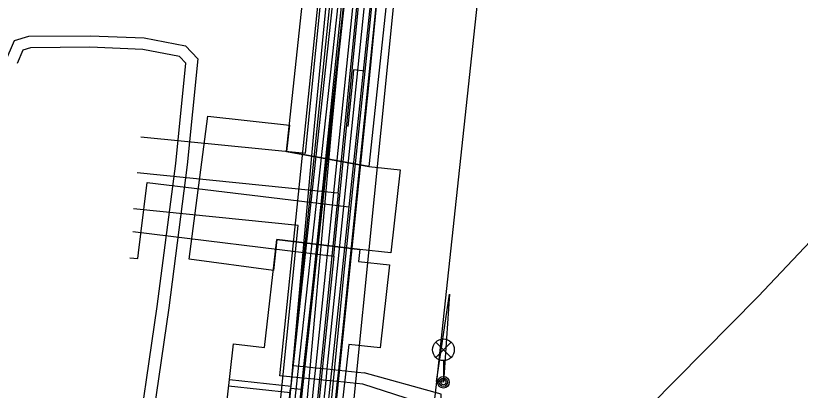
# Model space of a CAD drawing. Extents: x -595540 to -593988, y -1160850 to -1159202.
# Drawn here: x -594290.61 to -594263.57, y -1160116.83 to -1160103.91 of the extents above; entities that cross this region are included whole.
import ezdxf

# ---------------------------------------------------------------- set-up
doc = ezdxf.new("R2010")
doc.units = 0
for name, color, linetype in [('BVK-VODOVOD_trasa sítě', 7, 'Continuous'), ('BVK-VODOVOD_trasa zrušené sítě', 7, 'Continuous'), ('CETIN_kabel podzemní', 7, 'Continuous'), ('DSP-NN-TEPLARNY_kabel', 7, 'Continuous'), ('EON-NN_kabel', 7, 'Continuous'), ('EON-VN_kabel', 7, 'Continuous'), ('PODA_kabel optický', 7, 'Continuous'), ('TEPLARNY-ELEKTRO_kabel', 7, 'Continuous'), ('TEPLARNY-HORKOVODY_trasa sítě', 7, 'Continuous'), ('TEPLARNY-HORKOVODY_trasa sítě obvodem', 7, 'Continuous'), ('TEPLARNY-TEPLOVODY_trasa sítě', 7, 'Continuous'), ('TSB_kabel VO', 7, 'Continuous'), ('TSB_kolektor', 7, 'Continuous'), ('TSB_lampy VO', 7, 'Continuous')]:
    doc.layers.add(name, color=color, linetype=linetype)

msp = doc.modelspace()

# ---------------------------------------------------------------- linework, layer by layer
at = {"layer": 'BVK-VODOVOD_trasa sítě'}
for points in [[(-594282.22, -1160142.42), (-594281.64, -1160136.47), (-594281.06, -1160130.59), (-594280.44, -1160124.71), (-594279.88, -1160118.72), (-594279.29, -1160112.76), (-594278.57, -1160105.82), (-594278.39, -1160104.04), (-594277.88, -1160098.86), (-594277.29, -1160092.93), (-594276.71, -1160087.03), (-594276.48, -1160084.72), (-594276.06, -1160080.86), (-594275.48, -1160074.89), (-594274.87, -1160068.94), (-594274.29, -1160062.99), (-594273.67, -1160057.03), (-594273.07, -1160051.07), (-594272.46, -1160045.11), (-594272.13, -1160041.43), (-594271.919, -1160038.964), (-594271.913, -1160038.899), (-594271.33, -1160032.21), (-594271.304, -1160031.85)], [(-594278.57, -1160105.82), (-594278.974, -1160105.779), (-594279, -1160106.04), (-594279.17, -1160107.73)]]:
    msp.add_lwpolyline(points, dxfattribs=at)
at = {"layer": 'BVK-VODOVOD_trasa zrušené sítě'}
msp.add_lwpolyline([(-594271.13, -1160032.71), (-594271.69, -1160038.88), (-594276.29, -1160084.04), (-594278.46, -1160106.32), (-594281.72, -1160138.21), (-594288.88, -1160202.87), (-594288.96, -1160203.44)], dxfattribs=at)
at = {"layer": 'CETIN_kabel podzemní'}
for points in [[(-594276.21, -1160082.84), (-594279.13, -1160110.5)], [(-594286.3, -1160111.44), (-594286.08, -1160109.67), (-594279.13, -1160110.5)], [(-594279.13, -1160110.5), (-594282.25, -1160139.94)], [(-594286.68, -1160112.26), (-594286.4, -1160112.29), (-594286.38, -1160112.09), (-594286.3, -1160111.44)]]:
    msp.add_lwpolyline(points, dxfattribs=at)
at = {"layer": 'DSP-NN-TEPLARNY_kabel'}
for points in [[(-594295.97, -1160255.318), (-594286.648, -1160169.484), (-594290.437, -1160169.027), (-594290.959, -1160168.976), (-594290.709, -1160166.783), (-594286.412, -1160167.291), (-594284.468, -1160149.424), (-594288.669, -1160148.902), (-594288.375, -1160146.818), (-594284.229, -1160147.32), (-594280.951, -1160116.816), (-594276.305, -1160074.237), (-594281.042, -1160073.871), (-594280.819, -1160071.543), (-594276.058, -1160072.001), (-594271.567, -1160030.512), (-594272.066, -1160030.463), (-594277.368, -1160029.953), (-594274.898, -1160009.552), (-594276.23, -1160009.387), (-594274.991, -1159999.506)], [(-594283.249, -1160116.46), (-594281.124, -1160116.689), (-594276.539, -1160074.472), (-594281.251, -1160074.035), (-594280.986, -1160071.341), (-594276.252, -1160071.821), (-594271.794, -1160030.716), (-594278.845, -1160030.006), (-594341.32, -1160022.149), (-594340.664, -1160016.495), (-594343.239, -1160016.186), (-594343.882, -1160021.827), (-594413.657, -1160013.304), (-594469.745, -1160006.777), (-594475.121, -1160046.669), (-594479.045, -1160087.473), (-594484.022, -1160086.945)], [(-594087.141, -1160131.465), (-594081.616, -1160132.079), (-594077.929, -1160098.007), (-594081.33, -1160097.638), (-594080.888, -1160093.562), (-594077.489, -1160093.931), (-594072.903, -1160051.451), (-594151.248, -1160042.664), (-594271.375, -1160030.557), (-594276.36, -1160076.505), (-594284.074, -1160147.539), (-594288.22, -1160147.049), (-594288.448, -1160148.755), (-594284.262, -1160149.285), (-594286.229, -1160167.438), (-594290.518, -1160166.974), (-594290.731, -1160168.788), (-594290.275, -1160168.836), (-594286.414, -1160169.302), (-594296.128, -1160258.71), (-594301.846, -1160311.412), (-594308.146, -1160310.714)], [(-594308.102, -1160310.316), (-594302.2, -1160310.97), (-594296.42, -1160257.61), (-594301.107, -1160257.121), (-594300.849, -1160254.61), (-594296.124, -1160255.112), (-594286.876, -1160169.653), (-594290.577, -1160169.211), (-594291.18, -1160169.153), (-594290.893, -1160166.577), (-594286.596, -1160167.077), (-594284.703, -1160149.572), (-594288.889, -1160149.056), (-594288.555, -1160146.56), (-594284.409, -1160147.062), (-594281.146, -1160116.918), (-594283.275, -1160116.69)]]:
    msp.add_lwpolyline(points, dxfattribs=at)
at = {"layer": 'EON-NN_kabel'}
for points in [[(-594282.317, -1160120.996), (-594281.753, -1160120.649), (-594281.394, -1160120.201), (-594281.324, -1160118.964), (-594280.982, -1160115.128), (-594280.318, -1160107.719), (-594279.388, -1160098.091), (-594278.442, -1160090.338), (-594277.59, -1160083.177), (-594276.016, -1160070.085), (-594274.711, -1160060.235), (-594273.592, -1160050.518), (-594272.9, -1160044.217), (-594272.152, -1160043.386)], [(-594282.263, -1160121.501), (-594281.359, -1160121.117), (-594280.806, -1160120.427), (-594280.726, -1160119.008), (-594280.384, -1160115.182), (-594279.72, -1160107.775), (-594278.792, -1160098.157), (-594277.846, -1160090.41), (-594276.994, -1160083.249), (-594275.42, -1160070.161), (-594274.115, -1160060.309), (-594272.996, -1160050.586), (-594272.33, -1160044.595), (-594271.712, -1160043.908)], [(-594290.977, -1160105.512), (-594290.659, -1160104.769), (-594290.166, -1160104.621), (-594288.047, -1160104.602), (-594286.186, -1160104.678), (-594284.761, -1160104.952), (-594284.335, -1160105.403), (-594284.701, -1160109.05), (-594285.341, -1160113.99), (-594286.213, -1160119.992), (-594288.001, -1160119.793), (-594288.077, -1160120.475), (-594288.053, -1160120.652), (-594287.931, -1160120.669)], [(-594287.975, -1160121.06), (-594288.543, -1160120.996), (-594288.354, -1160119.35), (-594286.553, -1160119.551), (-594285.737, -1160113.936), (-594285.099, -1160109.004), (-594284.751, -1160105.545), (-594284.963, -1160105.32), (-594286.232, -1160105.076), (-594288.053, -1160105.002), (-594290.106, -1160105.021), (-594290.365, -1160105.099), (-594290.562, -1160105.56)]]:
    msp.add_lwpolyline(points, dxfattribs=at)
at = {"layer": 'EON-VN_kabel'}
for points in [[(-594278.648, -1160116.622), (-594279.518, -1160116.533), (-594279.916, -1160116.492), (-594280.314, -1160116.451), (-594280.712, -1160116.411), (-594281.508, -1160116.329), (-594272.793, -1160031.413), (-594272.754, -1160031.031), (-594272.712, -1160030.63), (-594272.67, -1160030.216), (-594325.571, -1160023.302), (-594471.242, -1160005.68)], [(-594470.133, -1160006.664), (-594325.682, -1160024.094), (-594272.754, -1160031.031), (-594272.357, -1160031.083), (-594271.96, -1160031.135), (-594271.999, -1160031.517), (-594280.672, -1160116.014), (-594280.712, -1160116.411), (-594280.753, -1160116.807), (-594281.151, -1160116.766), (-594281.965, -1160124.755), (-594282.006, -1160125.164), (-594285.392, -1160158.399), (-594285.861, -1160162.602), (-594285.908, -1160163.022), (-594297.854, -1160269.994)], [(-594297.011, -1160270.069), (-594285.141, -1160163.214), (-594285.097, -1160162.813), (-594284.589, -1160158.24), (-594281.185, -1160124.963), (-594281.14, -1160124.518), (-594280.437, -1160117.644), (-594280.038, -1160117.685), (-594279.916, -1160116.492), (-594279.875, -1160116.095), (-594271.205, -1160031.621), (-594271.602, -1160031.569), (-594271.999, -1160031.517), (-594272.396, -1160031.465), (-594272.793, -1160031.413), (-594325.737, -1160024.49), (-594470.334, -1160007.043)], [(-594185.878, -1160038.605), (-594269.531, -1160030.626), (-594272.273, -1160030.268), (-594272.315, -1160030.682), (-594272.357, -1160031.083), (-594272.396, -1160031.465), (-594281.069, -1160115.973), (-594280.672, -1160116.014), (-594280.274, -1160116.055), (-594279.875, -1160116.095), (-594279.477, -1160116.136), (-594278.601, -1160116.226)], [(-594301.048, -1160313.903), (-594302.341, -1160313.736), (-594302.791, -1160313.678), (-594303.215, -1160313.623), (-594297.358, -1160270.118), (-594285.535, -1160163.116), (-594285.491, -1160162.714), (-594285.035, -1160158.592), (-594281.603, -1160125.099), (-594281.558, -1160124.661), (-594280.794, -1160117.205), (-594280.396, -1160117.246), (-594280.314, -1160116.451), (-594280.274, -1160116.055), (-594271.602, -1160031.569), (-594271.563, -1160031.188), (-594270.177, -1160031.369), (-594267.067, -1160031.667), (-594267.106, -1160032.072), (-594267.246, -1160033.539)], [(-594283.146, -1160159.642), (-594284.317, -1160159.512), (-594280.77, -1160124.827), (-594280.724, -1160124.376), (-594280.08, -1160118.083), (-594279.681, -1160118.124), (-594279.518, -1160116.533), (-594279.477, -1160116.136), (-594270.812, -1160031.709), (-594267.106, -1160032.072), (-594266.707, -1160032.111), (-594183.417, -1160040.258)], [(-594312.273, -1160125.157), (-594301.785, -1160126.135), (-594292.416, -1160126.519), (-594287.278, -1160125.866), (-594286.64, -1160125.777), (-594282.006, -1160125.164), (-594281.666, -1160125.119), (-594281.603, -1160125.099), (-594281.185, -1160124.963), (-594280.77, -1160124.827), (-594277.868, -1160123.882), (-594276.823, -1160122.963), (-594276.652, -1160122.606), (-594276.526, -1160122.271), (-594276.353, -1160121.28), (-594275.928, -1160118.089), (-594275.946, -1160116.962), (-594278.601, -1160116.226)], [(-594308.711, -1160125.07), (-594301.86, -1160125.704), (-594292.634, -1160126.043), (-594287.192, -1160125.41), (-594281.965, -1160124.755), (-594281.758, -1160124.729), (-594281.558, -1160124.661), (-594281.14, -1160124.518), (-594280.724, -1160124.376), (-594278.103, -1160123.481), (-594277.308, -1160122.789), (-594277.224, -1160122.689), (-594276.987, -1160122.135), (-594276.829, -1160121.191), (-594276.652, -1160119.788), (-594276.33, -1160118.055), (-594276.442, -1160117.328), (-594278.648, -1160116.622)]]:
    msp.add_lwpolyline(points, dxfattribs=at)
at = {"layer": 'PODA_kabel optický'}
msp.add_lwpolyline([(-594276.94, -1160081.899), (-594290.463, -1160204.659)], dxfattribs=at)
at = {"layer": 'TEPLARNY-ELEKTRO_kabel'}
for points in [[(-594295.97, -1160255.318), (-594286.648, -1160169.484), (-594290.437, -1160169.027), (-594290.959, -1160168.976), (-594290.709, -1160166.783), (-594286.412, -1160167.291), (-594284.468, -1160149.424), (-594288.669, -1160148.902), (-594288.375, -1160146.818), (-594284.229, -1160147.32), (-594280.951, -1160116.816), (-594276.305, -1160074.237), (-594281.042, -1160073.871), (-594280.819, -1160071.543), (-594276.058, -1160072.001), (-594271.567, -1160030.512), (-594272.066, -1160030.463), (-594277.368, -1160029.953), (-594274.898, -1160009.552), (-594276.23, -1160009.387), (-594274.991, -1159999.506)], [(-594283.249, -1160116.46), (-594281.124, -1160116.689), (-594276.539, -1160074.472), (-594281.251, -1160074.035), (-594280.986, -1160071.341), (-594276.252, -1160071.821), (-594271.794, -1160030.716), (-594278.845, -1160030.006), (-594341.32, -1160022.149), (-594340.664, -1160016.495), (-594343.239, -1160016.186), (-594343.882, -1160021.827), (-594413.657, -1160013.304), (-594469.745, -1160006.777), (-594475.121, -1160046.669), (-594479.045, -1160087.473), (-594484.022, -1160086.945)], [(-594087.141, -1160131.465), (-594081.616, -1160132.079), (-594077.929, -1160098.007), (-594081.33, -1160097.638), (-594080.888, -1160093.562), (-594077.489, -1160093.931), (-594072.903, -1160051.451), (-594151.248, -1160042.664), (-594271.375, -1160030.557), (-594276.36, -1160076.505), (-594284.074, -1160147.539), (-594288.22, -1160147.049), (-594288.448, -1160148.755), (-594284.262, -1160149.285), (-594286.229, -1160167.438), (-594290.518, -1160166.974), (-594290.731, -1160168.788), (-594290.275, -1160168.836), (-594286.414, -1160169.302), (-594296.128, -1160258.71), (-594301.846, -1160311.412), (-594308.146, -1160310.714)], [(-594308.102, -1160310.316), (-594302.2, -1160310.97), (-594296.42, -1160257.61), (-594301.107, -1160257.121), (-594300.849, -1160254.61), (-594296.124, -1160255.112), (-594286.876, -1160169.653), (-594290.577, -1160169.211), (-594291.18, -1160169.153), (-594290.893, -1160166.577), (-594286.596, -1160167.077), (-594284.703, -1160149.572), (-594288.889, -1160149.056), (-594288.555, -1160146.56), (-594284.409, -1160147.062), (-594281.146, -1160116.918), (-594283.275, -1160116.69)]]:
    msp.add_lwpolyline(points, dxfattribs=at)
at = {"layer": 'TEPLARNY-HORKOVODY_trasa sítě'}
for p, q in [((-594275.989, -1160074.948), (-594279.506, -1160110.028)), ((-594279.506, -1160110.028), (-594286.423, -1160109.331))]:
    msp.add_line(p, q, dxfattribs=at)
msp.add_lwpolyline([(-594279.505, -1160110.028), (-594282.675, -1160141.562), (-594283.208, -1160146.865)], dxfattribs=at)
at = {"layer": 'TEPLARNY-HORKOVODY_trasa sítě obvodem'}
for p, q in [((-594274.621, -1160073.828), (-594278.263, -1160110.153)), ((-594280.625, -1160108.659), (-594277.358, -1160076.068)), ((-594286.298, -1160108.088), (-594280.625, -1160108.659)), ((-594280.874, -1160111.146), (-594286.548, -1160110.575))]:
    msp.add_line(p, q, dxfattribs=at)
for points in [[(-594278.262, -1160110.153), (-594281.431, -1160141.687), (-594282.092, -1160148.262)], [(-594284.324, -1160145.467), (-594283.919, -1160141.437), (-594280.874, -1160111.146)]]:
    msp.add_lwpolyline(points, dxfattribs=at)
at = {"layer": 'TEPLARNY-TEPLOVODY_trasa sítě'}
for p, q in [((-594286.575, -1160111.359), (-594279.65, -1160112.208)), ((-594279.65, -1160112.208), (-594282.529, -1160140.277))]:
    msp.add_line(p, q, dxfattribs=at)
msp.add_lwpolyline([(-594279.65, -1160112.208), (-594278.644, -1160101.947), (-594276.926, -1160084.412), (-594276.663, -1160081.733)], dxfattribs=at)
at = {"layer": 'TSB_kabel VO'}
for points in [[(-594270.25, -1160066.294), (-594271.55, -1160079.352), (-594272.394, -1160081.943), (-594272.507, -1160085.826), (-594274.646, -1160102.822), (-594276.115, -1160116.533), (-594275.66, -1160113.52), (-594275.873, -1160116.556), (-594276.115, -1160116.533), (-594277.19, -1160125.915), (-594277.097, -1160126.532), (-594276.867, -1160129.194), (-594277.114, -1160130.483), (-594277.927, -1160136.645), (-594277.695, -1160138.145), (-594277.302, -1160138.244)], [(-594277.302, -1160138.244), (-594277.695, -1160138.145), (-594277.927, -1160136.645), (-594277.114, -1160130.483), (-594276.867, -1160129.194), (-594277.097, -1160126.532), (-594277.19, -1160125.915), (-594265.027, -1160113.592), (-594253.459, -1160101.338), (-594253.678, -1160101.093), (-594253.459, -1160101.338), (-594252.019, -1160099.734), (-594250.656, -1160087.6), (-594249.414, -1160074.477)]]:
    msp.add_lwpolyline(points, dxfattribs=at)
at = {"layer": 'TSB_kolektor'}
for points in [[(-594275.704, -1160083.583), (-594278.441, -1160109.11), (-594281.283, -1160108.595), (-594278.566, -1160083.264)], [(-594283.988, -1160107.377), (-594281.177, -1160107.692), (-594281.283, -1160108.595), (-594278.441, -1160109.11), (-594277.361, -1160109.23), (-594277.682, -1160112.092), (-594278.756, -1160111.972), (-594281.616, -1160111.625), (-594281.73, -1160112.702), (-594284.638, -1160112.314)], [(-594278.756, -1160111.972), (-594278.804, -1160112.39), (-594277.732, -1160112.509), (-594278.052, -1160115.371), (-594279.127, -1160115.252), (-594281.421, -1160135.568), (-594280.349, -1160135.687), (-594280.67, -1160138.549), (-594281.745, -1160138.43), (-594281.792, -1160138.847), (-594284.654, -1160138.526), (-594282.36, -1160118.212), (-594283.432, -1160118.093), (-594283.111, -1160115.231), (-594282.036, -1160115.35), (-594281.616, -1160111.625)]]:
    msp.add_lwpolyline(points, close=True, dxfattribs=at)
at = {"layer": 'TSB_lampy VO'}
for p, q in [((-594276.138, -1160115.696), (-594275.608, -1160115.166)), ((-594276.138, -1160115.166), (-594275.608, -1160115.696)), ((-594276.138, -1160115.696), (-594275.608, -1160115.166)), ((-594276.138, -1160115.166), (-594275.608, -1160115.696)), ((-594275.873, -1160115.806), (-594275.873, -1160116.556)), ((-594275.873, -1160115.806), (-594275.873, -1160116.556))]:
    msp.add_line(p, q, dxfattribs=at)
for centre, radius in [((-594275.873, -1160115.431), 0.375), ((-594275.873, -1160115.431), 0.375), ((-594275.873, -1160116.556), 0.2), ((-594275.873, -1160116.556), 0.2), ((-594275.873, -1160116.556), 0.145), ((-594275.873, -1160116.556), 0.145), ((-594275.873, -1160116.556), 0.0876), ((-594275.873, -1160116.556), 0.0876)]:
    msp.add_circle(centre, radius, dxfattribs=at)

doc.saveas('drawing.dxf')
